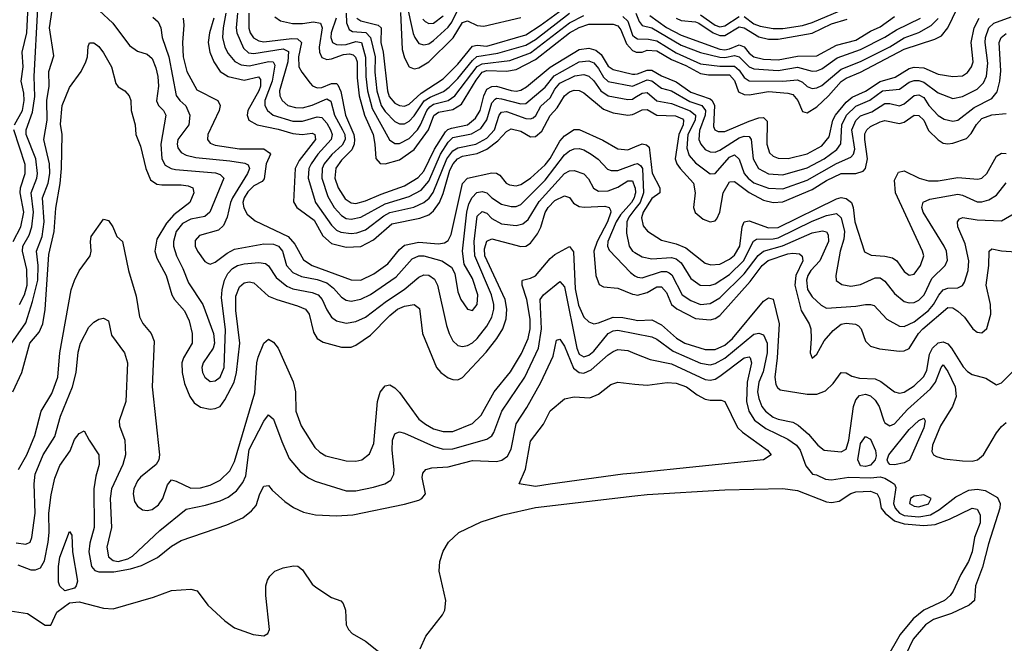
# Model space of a CAD drawing. Header units: inches. Extents: x 501365 to 657855, y 482276 to 547543.
# Tile 309 of 656: x 597465 to 601522, y 496473 to 499044. Entities that reach past the tile are written whole.
import ezdxf

# ---------------------------------------------------------------- set-up
doc = ezdxf.new("R2010")
doc.units = ezdxf.units.IN
doc.header["$MEASUREMENT"] = 0
doc.layers.add('A5499', color=7, linetype='Continuous')
doc.layers.add('A6409', color=7, linetype='Continuous')

msp = doc.modelspace()

# ---------------------------------------------------------------- linework, layer by layer
at = {"layer": 'A5499', "color": 5}
for points, elevation in [([(597443.7, 498610), (597475.9, 498670), (597482.6, 498710), (597481.3, 498741.3), (597470.2, 498790), (597478.7, 498850), (597474.9, 498910), (597493.8, 498990), (597501.1, 499130), (597496.4, 499196.4), (597484.7, 499244.7), (597448.5, 499330)], 2180), ([(597735.6, 499135.6), (597848.6, 499030), (597917, 498937), (597950, 498913.5), (597990, 498902), (598010, 498884.2), (598026, 498846), (598034.4, 498810), (598036.3, 498770), (598028.7, 498708.7), (598036.4, 498690), (598057.7, 498670), (598066.9, 498650), (598046.4, 498530), (598050.7, 498470.7), (598064.2, 498444.2), (598088.1, 498430), (598106.4, 498426.4), (598272.1, 498412.1), (598290, 498406.3), (598305.9, 498390), (598248.6, 498250), (598227.3, 498232.7), (598170, 498221.3), (598136.1, 498203.9), (598108.8, 498170), (598098.5, 498130), (598098, 498110), (598110.7, 498070.7), (598137.5, 498017.5), (598159.6, 497959.7), (598219.3, 497870), (598263, 497750), (598267.6, 497710), (598262.5, 497690), (598220.8, 497630), (598215, 497610), (598217.8, 497590), (598227.1, 497570), (598250, 497552.4), (598270, 497555.5), (598290, 497570.2), (598307.3, 497610), (598312.8, 497767.2), (598296.8, 497896.8), (598298.8, 497930), (598308, 497970), (598322.1, 497997.9), (598341.5, 498018.5), (598362, 498030), (598390, 498037), (598450, 498042.8), (598478.1, 498038.1), (598490, 498029.3), (598521.5, 497981.5), (598565.6, 497945.6), (598590, 497934.1), (598670, 497919.7), (598694, 497910), (598711, 497891), (598730, 497847.6), (598750, 497818), (598770, 497803.1), (598810, 497793.1), (598850, 497799.6), (598890, 497817.9), (598976.2, 497883.8), (599048.4, 497931.6), (599110, 497982.9), (599130, 497991.5), (599150, 497990.6), (599174.2, 497974.2), (599186.2, 497950), (599222.9, 497782.9), (599233.8, 497750), (599250, 497720.2), (599270, 497701.4), (599290, 497696.8), (599310, 497700.9), (599330, 497712.2), (599350.2, 497729.8), (599390, 497780.4), (599410, 497817.4), (599418.6, 497850), (599419.1, 497870), (599409.5, 497910), (599340.1, 498070), (599337.7, 498130), (599350, 498234.3), (599370, 498253.6), (599390, 498246.1), (599410, 498224.8), (599450, 498202.1), (599510, 498195.3), (599538.1, 498201.9), (599559.9, 498220.1), (599605.6, 498294.4), (599710, 498409.7), (599730, 498420.5), (599750, 498422.4), (599790, 498408.9), (599808.3, 498388.3), (599829.1, 498349.1), (599850, 498336.9), (599890, 498338.5), (599930, 498352.9), (599970, 498379.4), (599990, 498378.9), (600000, 498351.6)], 2140), ([(597430, 497708.1), (597490, 497794.6), (597517.7, 497882.3), (597538.9, 497970), (597541.2, 498030), (597534.3, 498090), (597557.8, 498150), (597565.4, 498210), (597558.9, 498310), (597582.3, 498370), (597589, 498410), (597586.9, 498450), (597563.5, 498550), (597578.3, 498630), (597576.3, 498710), (597585.7, 498770), (597584.7, 498830), (597604.6, 498895.4), (597587.2, 499010), (597602.7, 499110)], 2140), ([(597464.2, 497870), (597484.5, 497910), (597494.8, 497950), (597493.7, 498013.8), (597476.2, 498090), (597477.2, 498110), (597503.8, 498156.2), (597514.8, 498190), (597521.5, 498250), (597512, 498330), (597534.9, 498390), (597537.8, 498410), (597530.9, 498470), (597491.8, 498570), (597491.4, 498590), (597516.8, 498663.2), (597527.5, 498727.5), (597524.7, 498810), (597539.7, 499090)], 2160), ([(598853.9, 499050), (598870, 499038.4), (598941.6, 499021.6), (598953.8, 499010), (598952.7, 498950), (598961.9, 498910), (598980.5, 498750), (598987, 498727), (599010, 498699), (599030, 498689.7), (599050, 498688), (599070, 498696.2), (599118.8, 498741.2), (599210, 498800.1), (599270, 498860.1), (599330, 498935), (599350, 498938.2), (599390, 498934.8), (599550, 498981), (599610, 499019.5), (599730, 499108.2)], 2380), ([(599056.9, 499116.9), (599086.2, 498986.2), (599092.2, 498970), (599110, 498946.3), (599130, 498939.6), (599150, 498944.5), (599170, 498957.9), (599230, 499013.1), (599245.9, 499034.1), (599270, 499084.6)], 2440), ([(598013.5, 499053.5), (598034.9, 499034.9), (598045.8, 499010), (598051.8, 498970), (598079.3, 498890), (598110, 498731.7), (598124.8, 498710), (598149.2, 498689.2), (598165.8, 498650), (598161, 498610), (598116.9, 498550), (598113.3, 498530), (598116, 498516), (598130, 498495.8), (598150, 498485.5), (598190, 498475.9), (598330, 498462.1), (598392.6, 498452.6), (598405.8, 498445.8), (598410.9, 498430), (598403.1, 498410), (598342.1, 498310), (598333.1, 498290), (598319.1, 498230), (598304.2, 498195.8), (598283.2, 498176.8), (598205.5, 498154.5), (598187.1, 498132.9), (598187.8, 498110), (598197.2, 498090), (598227.2, 498047.2), (598239.8, 498039.8), (598250, 498036.1), (598270, 498044.5), (598318.9, 498081.1), (598350, 498098.5), (598470, 498120.3), (598510, 498118.2), (598531.1, 498110), (598547.6, 498090), (598564.5, 498030), (598590, 498001.8), (598625.6, 497985.6), (598690, 497973.4), (598730, 497958.8), (598757.4, 497937.4), (598790, 497900.6), (598810, 497888.3), (598830, 497884.2), (598870, 497891.3), (598910, 497911.2), (599015.8, 497984.2), (599081.9, 498058.1), (599109.7, 498070.3), (599130, 498070.4), (599203.5, 498050), (599243.7, 498023.7), (599257.6, 497997.6), (599270, 497922.4), (599282.7, 497890), (599310, 497851.2), (599330, 497845.4), (599350.3, 497869.7), (599353.1, 497910), (599330, 497976.8), (599296.5, 498036.5), (599289.9, 498089.9), (599306.7, 498250), (599315.8, 498284.2), (599329.1, 498310.9), (599348.7, 498331.3), (599370, 498335.7), (599390, 498330.1), (599410, 498309.2), (599450, 498283.1), (599490, 498274.2), (599510, 498274.1), (599530, 498282.2), (599630, 498382), (599710, 498486.3), (599730, 498502.6), (599750, 498511.3), (599770, 498512.7), (599790, 498507.2), (599819.8, 498490), (599848.2, 498468.2), (599887.2, 498427.2), (599901.5, 498421.5), (599930, 498421.9), (600000, 498447.6)], 2160), ([(598137.7, 499050), (598141, 499021), (598136, 498950), (598137.8, 498890), (598152.8, 498830), (598194.6, 498754.6), (598280.7, 498710), (598291.2, 498690), (598286.8, 498670), (598240.2, 498570), (598239.1, 498550), (598250, 498535), (598270, 498526.3), (598370, 498511.3), (598470, 498511.1), (598494.4, 498494.4), (598498, 498490), (598480.9, 498450), (598472.2, 498387.8), (598463.5, 498376.5), (598430, 498358.5), (598405.3, 498334.7), (598389.5, 498309.5), (598384.6, 498290), (598387.7, 498267.7), (598402.2, 498242.2), (598435.1, 498215.2), (598570.6, 498150), (598598.4, 498118.4), (598633.5, 498053.5), (598670.1, 498030), (598830, 497971), (598870, 497969.7), (598924.1, 497995.9), (598982.2, 498037.8), (599030, 498096.8), (599050, 498114.6), (599110, 498127), (599190, 498120.1), (599215.5, 498124.5), (599230, 498134), (599242.2, 498157.8), (599290, 498368.7), (599309.9, 498390), (599410, 498412.6), (599430, 498410.9), (599442.8, 498402.8), (599469.5, 498369.4), (599482.4, 498362.4), (599510, 498358.7), (599530, 498364.5), (599570, 498390.1), (599630, 498445.6), (599650, 498471.6), (599690, 498542.5), (599710, 498565), (599750, 498590.6), (599770, 498591), (599867.6, 498547.6), (599930, 498511.1), (599970, 498507.2), (600000, 498519.5)], 2180), ([(598264.8, 499050), (598246.9, 498990), (598240.9, 498950), (598247.5, 498910), (598264.1, 498870), (598290.5, 498830), (598323.2, 498810), (598390, 498794.8), (598448.2, 498808.2), (598457.4, 498797.4), (598457.5, 498770), (598450, 498750.5), (598404.1, 498670), (598401.9, 498650), (598408.6, 498630), (598443.6, 498610), (598530, 498592.2), (598590, 498574.4), (598628.9, 498571.1), (598670, 498575.5), (598681.3, 498570), (598684.2, 498550), (598616.4, 498463.6), (598600.2, 498430), (598593.4, 498293.4), (598607.1, 498270), (598677.9, 498217.9), (598713.2, 498153.2), (598750, 498121.6), (598810, 498105.6), (598870.7, 498109.3), (598923.1, 498136.9), (598998.3, 498201.7), (599113.7, 498226.3), (599150, 498239.9), (599170, 498255.9), (599193.9, 498290), (599210, 498327.3), (599237, 498423), (599250.8, 498449.2), (599269.1, 498470.9), (599290, 498481.6), (599350, 498492.1), (599389.9, 498510), (599435.4, 498544.5), (599470, 498582.7), (599490, 498593.6), (599530, 498583.7), (599570, 498561.3), (599590, 498562.2), (599615.8, 498584.2), (599650, 498648.3), (599679.3, 498680.7), (599710, 498729.7), (599730, 498746.1), (599750, 498753.4), (599770, 498752.3), (599790, 498742.2), (599870, 498674.8), (599910, 498659.4), (599970.5, 498650.5), (599990, 498652.4), (600000, 498657.2)], 2220), ([(598314.1, 499070), (598302.5, 499010), (598300.7, 498970), (598310, 498930.2), (598323.9, 498903.9), (598351, 498871), (598377.3, 498857.3), (598410, 498853.7), (598491.3, 498871.3), (598509.6, 498869.6), (598516, 498856), (598504.5, 498790), (598474.9, 498710), (598474.9, 498690), (598485.8, 498670), (598509.6, 498649.6), (598590, 498626.1), (598630, 498625.7), (598690, 498643.6), (598710, 498640.1), (598730, 498617.9), (598745.9, 498590), (598752.3, 498570), (598747.7, 498550), (598693.4, 498490), (598665, 498450), (598655.6, 498430), (598653, 498390), (598683, 498290), (598750, 498196.8), (598770, 498176.6), (598787.8, 498167.8), (598830, 498162.3), (598854.4, 498165.6), (598890, 498178.2), (598965, 498235), (598990, 498248.5), (599089.2, 498270.8), (599130, 498290.3), (599151.3, 498308.7), (599168.4, 498331.6), (599224.1, 498470), (599250, 498503.8), (599270, 498516.2), (599344.7, 498530), (599390, 498555.7), (599420.8, 498590), (599439.9, 498650), (599450, 498662.1), (599470, 498665.1), (599550, 498636.8), (599570, 498634.8), (599580.2, 498639.8), (599591.4, 498648.6), (599612.4, 498687.6), (599650, 498721.1), (599670, 498756.9), (599690, 498781.5), (599752.6, 498812.6), (599790, 498817.5), (599810, 498811.2), (599830, 498791.5), (599859.4, 498750), (599890, 498729.4), (599970, 498715.2), (599990, 498716.4), (600000, 498722.5)], 2240), ([(598361.7, 499070), (598356.6, 499010), (598359.5, 498990), (598386.4, 498926.5), (598407.7, 498907.7), (598430, 498903.9), (598550, 498923), (598572.6, 498912.6), (598570, 498870), (598535.2, 498750), (598536.3, 498730), (598545.7, 498710), (598570, 498690.1), (598601.2, 498681.2), (598630, 498679.9), (598670, 498691.1), (598730, 498718), (598747.4, 498707.4), (598761.9, 498650), (598795.4, 498590), (598803.9, 498570), (598805.3, 498550), (598793.8, 498526.2), (598751.3, 498488.7), (598719.5, 498450), (598710.9, 498430), (598710.3, 498390), (598734.9, 498314.9), (598760.2, 498270), (598790, 498236.1), (598810, 498224.8), (598830, 498221.6), (598870, 498229.2), (598970, 498284.4), (599070, 498314.5), (599118.8, 498341.2), (599150, 498378.1), (599199, 498490), (599230, 498539.2), (599250, 498558.7), (599326.7, 498573.3), (599365.2, 498594.8), (599389.2, 498630.8), (599410, 498700.7), (599424.2, 498715.8), (599430, 498719.7), (599450, 498717.6), (599530, 498696.7), (599550, 498698.4), (599630, 498766.1), (599667.6, 498812.4), (599770, 498870), (599810, 498873.6), (599830, 498865.5), (599850, 498843.2), (599870, 498807.3), (599890, 498788.6), (599990, 498770.3), (600000, 498774.5)], 2260), ([(598408.8, 499070), (598408.7, 499008.7), (598413.8, 498990), (598428.5, 498968.5), (598450, 498956), (598470, 498952.8), (598586.4, 498966.4), (598610, 498964.5), (598625.3, 498950), (598613.5, 498890), (598615.1, 498850), (598627, 498827), (598661.7, 498781.7), (598671.4, 498771.4), (598690, 498762.6), (598710, 498764.9), (598750, 498781), (598770, 498781.1), (598775.9, 498775.9), (598787.7, 498747.7), (598807.5, 498650), (598841.7, 498570), (598844.9, 498550), (598842.9, 498530), (598832.6, 498507.4), (598790, 498465.4), (598767.6, 498432.4), (598763.3, 498390), (598776.3, 498350), (598805.9, 498305.9), (598830, 498289), (598850, 498286.2), (598890, 498296.6), (598954.8, 498325.2), (599050, 498358.7), (599107, 498393), (599130, 498419), (599173.8, 498510), (599218.7, 498581.3), (599228.8, 498591.3), (599243.6, 498596.4), (599310, 498610.5), (599342.6, 498637.4), (599361.5, 498670), (599377.5, 498730), (599390, 498757.4), (599410, 498769), (599430, 498769.7), (599490, 498751.5), (599510, 498749.4), (599530, 498753.3), (599553.2, 498766.8), (599650, 498847.8), (599770, 498920.7), (599810, 498927), (599838.1, 498918.1), (599860.4, 498900.4), (599890, 498852.4), (599910, 498837.8), (599990, 498819), (600000, 498819.8)], 2280), ([(598516.2, 499056.2), (598539.7, 499039.7), (598588.7, 499028.7), (598630, 499028.6), (598675.3, 499035.3), (598704.1, 499030), (598711.6, 499010), (598698.1, 498930), (598699.8, 498910), (598710, 498887.8), (598730, 498879.9), (598750, 498882.6), (598799.6, 498900.4), (598823.6, 498903.6), (598838.6, 498898.6), (598848.8, 498888.8), (598855.9, 498870), (598855.4, 498804.6), (598863.6, 498730), (598885.5, 498650), (598920.7, 498570), (598928.6, 498530), (598931.6, 498471.6), (598950, 498450.9), (598970, 498449.3), (599030, 498466.2), (599090, 498508.1), (599149.1, 498590), (599170.5, 498649.5), (599190, 498662), (599250, 498673), (599285.1, 498694.9), (599345.2, 498794.8), (599370, 498827.1), (599390, 498833.7), (599470, 498832), (599510, 498838.5), (599590, 498879.1), (599730, 498990.2), (599770, 499012.1), (599810, 499024.7), (599910, 499025.9), (599930, 499018.1), (599941.7, 499001.7), (599964.5, 498944.5), (599990, 498917.4), (600000, 498912.6)], 2320), ([(598768.2, 499050), (598748.4, 498990), (598746.3, 498970), (598753.3, 498950), (598770, 498941.9), (598790, 498939.8), (598810, 498941.3), (598850, 498954.3), (598873.3, 498950), (598889.5, 498889.5), (598890.6, 498810), (598897.2, 498750), (598917.1, 498677.1), (598988.3, 498548.3), (599010, 498533.6), (599030, 498533.4), (599070, 498554.2), (599103.3, 498590), (599116.6, 498610), (599142.3, 498670), (599155.2, 498684.8), (599170, 498694.9), (599230, 498710.5), (599258.2, 498730), (599350, 498850.2), (599370, 498861.7), (599484, 498876), (599570, 498907), (599730, 499031.2), (599790, 499061)], 2340), ([(598809.6, 499070.4), (598811.1, 499031.1), (598822.7, 499002.7), (598835.6, 498995.6), (598891.6, 498991.6), (598910, 498970), (598929, 498891), (598928, 498828), (598936.8, 498750), (598954.3, 498690), (598970, 498665.3), (599010, 498624.4), (599030, 498614.5), (599050, 498615), (599070, 498625.3), (599090, 498646.9), (599131.3, 498708.7), (599155.5, 498724.5), (599211.7, 498748.3), (599234.8, 498765.2), (599270, 498801.3), (599330, 498876.1), (599348.5, 498891.5), (599434.3, 498905.7), (599550, 498938.6), (599590, 498962.6), (599730, 499070.4)], 2360), ([(599033.2, 499073.2), (599041.2, 498921.2), (599050, 498887.2), (599070.1, 498850.1), (599090, 498841.3), (599110, 498845.5), (599150, 498870.1), (599251.3, 498968.7), (599290, 499031.9), (599310, 499038.9), (599350, 499020), (599377.4, 499017.4), (599530, 499052.9)], 2420), ([(599126, 499046), (599135.8, 499035.8), (599150, 499028), (599170, 499030.1), (599210, 499059)], 2460), ([(599950, 499057.4), (599970, 499037.9), (599990, 498980.1), (600000, 498972.1)], 2340), ([(597436.6, 497510), (597473.7, 497590), (597505.7, 497710), (597544.4, 497755.6), (597560, 497790), (597569.6, 497849.7), (597584.1, 498075.9), (597606, 498170), (597612.9, 498267.1), (597631, 498369), (597636.8, 498430), (597639.7, 498570), (597633.1, 498613.1), (597639.1, 498690), (597670, 498764.9), (597717.6, 498830), (597737.6, 498870), (597744.2, 498890), (597746.7, 498933.3), (597751.7, 498948.3), (597770, 498947.7), (597790, 498933.1), (597810, 498907.5), (597842.8, 498850), (597860.4, 498780.4), (597870, 498766.9), (597897.6, 498750), (597916.1, 498730), (597922.2, 498710), (597923.8, 498670), (597940.2, 498610), (597943.8, 498570), (597962, 498522), (597983.8, 498430), (598004.2, 498384.2), (598030, 498366), (598050, 498362.4), (598130, 498363.4), (598158.6, 498358.6), (598177.7, 498350), (598182.5, 498330), (598165.5, 498290), (598100.2, 498239.8), (598070, 498205.2), (598030, 498139.1), (598021.3, 498090), (598030, 498061), (598068.6, 497990), (598091, 497910), (598102.6, 497890), (598143.6, 497843.6), (598162.7, 497802.7), (598175.6, 497750), (598175.5, 497710), (598139.3, 497650), (598132.7, 497630), (598134.3, 497590), (598144.3, 497544.3), (598165.1, 497490), (598184, 497464), (598210, 497446.8), (598250, 497438.4), (598270, 497440.8), (598290.2, 497449.8), (598310, 497476.3), (598348.6, 497550), (598358, 497590), (598371.3, 497710), (598355.3, 497844.7), (598355.8, 497904.2), (598370, 497943.2), (598390, 497958.8), (598410, 497963.4), (598430, 497959), (598490, 497904.2), (598523.6, 497890), (598610, 497864.9), (598641.7, 497850), (598657.2, 497830), (598675.4, 497755.4), (598690, 497729.4), (598714.8, 497714.8), (598790, 497694.2), (598830, 497693.5), (598850, 497701.5), (598910, 497743), (598990, 497824.4), (599021.6, 497850), (599050, 497863.1), (599090.4, 497870), (599112.7, 497852.7), (599124.2, 497750), (599182, 497610), (599200.1, 497590), (599230, 497567.9), (599250, 497560.4), (599270, 497559.3), (599290, 497568.3), (599386.6, 497673.4), (599430.7, 497730), (599455.7, 497770), (599469.7, 497810.3), (599472.3, 497850), (599465, 497890), (599381.7, 498070), (599380.3, 498099.7), (599389, 498131), (599410, 498139.9), (599530, 498109.1), (599550, 498110.9), (599570, 498122.9), (599598.9, 498161.1), (599611.7, 498188.3), (599630, 498249.4), (599642.2, 498270), (599670, 498297.9), (599710, 498317.2), (599730, 498310.9), (599747.3, 498287.3), (599770, 498273.5), (599790.4, 498270.4), (599875.2, 498275.2), (599894.2, 498270), (599899, 498259), (599900.1, 498250), (599887, 498210), (599843.7, 498130), (599830.8, 498090), (599838.3, 497990), (599852.5, 497952.5), (599870, 497942.2), (599930, 497936.9), (599990, 497912.1), (600000, 497910.4)], 2120), ([(597437.9, 498130), (597469, 498190), (597481, 498250), (597466.4, 498330), (597468.2, 498350), (597487.2, 498410), (597487.5, 498447.5), (597440.5, 498590)], 2180), ([(600000, 498321.7), (599997.2, 498310), (599986.3, 498290), (599940.3, 498239.7), (599923.1, 498210), (599888.2, 498130), (599886.7, 498110), (599893.6, 498093.6), (599981.1, 498001.1), (600000, 497988.6)], 2140), ([(600000, 498262.5), (599974.8, 498230), (599967, 498210), (599964.5, 498164.5), (599975.8, 498110), (599990, 498089.6), (600000, 498083.9)], 2160), ([(597459.7, 497190), (597494.3, 497250), (597526.5, 497330), (597552.9, 497430), (597596.5, 497503.5), (597621.9, 497570), (597629.9, 497670), (597676.9, 497930), (597690, 497969), (597710, 498008.2), (597755.4, 498070), (597759.7, 498090), (597756.4, 498130), (597759.7, 498150), (597810, 498221.6), (597830, 498215.8), (597847.8, 498190), (597865.4, 498150), (597888.8, 498128.8), (597912.8, 498010), (597944.7, 497904.7), (597958.8, 497818.8), (597971.8, 497791.8), (598006.9, 497750), (598019.1, 497719.1), (598010.5, 497530), (598040.1, 497250), (598037.4, 497230), (598027.6, 497210), (597962.2, 497157.8), (597950, 497142.4), (597935, 497110), (597931.5, 497090), (597937.8, 497057.8), (597950, 497038), (597970, 497023), (597990, 497020.4), (598010, 497024.3), (598036.1, 497043.9), (598054.3, 497070), (598074.1, 497125.9), (598090, 497147.1), (598110, 497141.9), (598170, 497113.2), (598210, 497113.8), (598250, 497125.7), (598290, 497145.2), (598330, 497183.9), (598350, 497223.2), (598433.7, 497506.3), (598441.9, 497630), (598447.2, 497652.8), (598470, 497710.4), (598490, 497726.2), (598510, 497714), (598530, 497689.2), (598591.4, 497551.4), (598600.5, 497510), (598602.8, 497430), (598624.8, 497370), (598681, 497281), (598701.2, 497261.1), (598726.5, 497246.5), (598810, 497226), (598850, 497223.9), (598874, 497230), (598906, 497254), (598923.5, 497296.5), (598938.8, 497470), (598950, 497509), (598970, 497535), (598990, 497538.4), (599010, 497526.7), (599030, 497506.8), (599110, 497397.5), (599136.4, 497376.4), (599170, 497357.7), (599210, 497345.6), (599250, 497346.7), (599330, 497379.2), (599366.7, 497413.3), (599420.1, 497510), (599487.3, 497592.7), (599532.6, 497667.4), (599559.8, 497730), (599568.7, 497770), (599567.8, 497810), (599554.8, 497890), (599534.9, 497950), (599534.6, 497965.4), (599537.2, 497970), (599570, 497977.9), (599590, 497988), (599650, 498059.1), (599670, 498076.4), (599730, 498109.4), (599746.8, 498086.8), (599753.8, 497933.8), (599767, 497867), (599790, 497817.6), (599810, 497797.9), (599830, 497790.1), (599850, 497793.7), (599910, 497817.4), (599950, 497816.1), (600000, 497806.4)], 2080), ([(597450, 496887.4), (597490, 496882.1), (597507.2, 496890), (597514.6, 496910), (597528.6, 497010), (597524.2, 497130), (597528.4, 497170), (597560.6, 497250), (597610, 497325.4), (597632.5, 497410), (597681.5, 497530), (597697.8, 497590), (597706.1, 497673.9), (597715.5, 497710), (597750, 497776.5), (597770, 497797), (597790, 497808.7), (597810, 497813.4), (597830, 497803), (597843, 497743), (597896.5, 497670), (597909.1, 497629.1), (597902, 497470), (597875, 497390), (597875.9, 497370), (597898.3, 497310), (597901.2, 497250), (597890.1, 497210), (597842.9, 497110), (597837.7, 497070), (597842.5, 496950), (597824.2, 496870), (597830, 496829.4), (597850, 496814), (597870, 496810.9), (597910, 496821.6), (597930, 496832.8), (598041.5, 496938.5), (598150, 497026.6), (598230, 497042.2), (598290, 497060.6), (598324.2, 497075.8), (598357.8, 497102.2), (598384.6, 497135.4), (598396.8, 497163.1), (598410, 497272.1), (598470, 497389), (598490, 497414.9), (598510, 497397.6), (598544.4, 497304.4), (598575.5, 497235.5), (598621, 497181), (598654.9, 497154.9), (598681.7, 497141.7), (598810, 497101.7), (598850, 497101.6), (598922.9, 497117.2), (598969.4, 497130.6), (598994.3, 497145.7), (599005.9, 497170), (599007.3, 497190), (598999.5, 497270), (599001.1, 497310), (599010, 497336), (599018.9, 497341.1), (599030, 497344.7), (599050, 497339.8), (599170, 497285.3), (599210, 497272.9), (599250, 497274.9), (599390, 497314), (599410, 497328.7), (599418.2, 497341.8), (599452, 497430), (599546.7, 497570), (599602.4, 497690), (599615.1, 497770), (599610, 497890.3), (599622.5, 497910), (599690, 497965.2), (599710, 497942.6), (599760.4, 497690), (599770, 497665.2), (599790, 497653.6), (599810, 497661.2), (599830, 497676.9), (599890, 497750.1), (599910, 497760.7), (599930, 497763.6), (600000, 497750.2)], 2060), ([(597456.4, 496796.4), (597510, 496776.6), (597530, 496775.4), (597550, 496784.2), (597566.7, 496813.3), (597582.2, 496890), (597586.4, 496930), (597584.9, 497010), (597594.2, 497085.8), (597610, 497154.4), (597630, 497206), (597673.1, 497266.9), (597690, 497312.7), (597710, 497338.5), (597730, 497348.4), (597750.2, 497310), (597791.3, 497250), (597792, 497210), (597777.9, 497162.1), (597769.7, 497110.3), (597772.1, 496950), (597754.2, 496885.8), (597749.5, 496850), (597759.9, 496790), (597773.7, 496773.7), (597790, 496767.3), (597852.8, 496767.2), (597920.5, 496779.5), (597966.2, 496793.8), (598033.1, 496826.9), (598090, 496873.1), (598130, 496896.6), (598318.7, 496961.3), (598383.6, 496990), (598420.4, 497019.6), (598438.4, 497041.6), (598454.6, 497090), (598470, 497120.3), (598490, 497123.7), (598504.6, 497104.6), (598557.2, 497057.2), (598592.9, 497032.9), (598634.1, 497014.1), (598683.4, 497003.4), (598770, 496998.5), (598837.3, 497002.7), (599050, 497046.1), (599110, 497063.9), (599122.2, 497070), (599137.5, 497090), (599123.5, 497156.5), (599125.4, 497174.6), (599137.6, 497190), (599163.5, 497196.5), (599230, 497200.3), (599330, 497226.3), (599430, 497223.1), (599451.9, 497228.1), (599475.4, 497244.6), (599490, 497273.4), (599510, 497377.2), (599554.6, 497445.4), (599611.6, 497548.4), (599662.7, 497657.3), (599676.6, 497723.4), (599690, 497727.1), (599710, 497698.1), (599746.9, 497606.9), (599770, 497590.1), (599790, 497587), (599820.2, 497599.8), (599890, 497661.7), (599910, 497676.6), (599930, 497684.4), (599970, 497680.3), (600000, 497668.4)], 2040), ([(600000, 497175), (599949.9, 497169.9), (599650, 497129.4), (599590, 497119.5), (599522.7, 497130), (599548.4, 497191.6), (599570, 497306.5), (599622.9, 497377.1), (599650, 497431.1), (599710, 497481.3), (599750, 497488.7), (599814.7, 497485.3), (599850, 497500.8), (599900, 497540), (599930, 497549.1), (600000, 497542)], 2020), ([(599115.5, 496450), (599137.8, 496502.3), (599206.3, 496590), (599216.7, 496610), (599221.1, 496650), (599193.6, 496770), (599195.4, 496810), (599210, 496852.4), (599231.1, 496890), (599273.7, 496930), (599366.1, 496973.9), (599456.8, 497003.2), (599590, 497033.3), (600000, 497080.6)], 2020), ([(597406.8, 496610), (597496.4, 496596.4), (597570, 496547.7), (597592.6, 496547.4), (597618.1, 496601.9), (597670, 496639.8), (597710, 496643.6), (597810, 496618.4), (597850, 496615.2), (598016.3, 496663.6), (598090, 496690.2), (598170, 496696.9), (598195.5, 496690), (598240.4, 496630), (598310, 496566), (598350, 496536.4), (598426, 496510), (598470, 496503.6), (598487, 496513), (598494.2, 496530), (598478.3, 496670), (598479.5, 496710), (598486.2, 496733.8), (598495.5, 496750), (598516.4, 496770), (598550, 496784.5), (598592.6, 496792.6), (598610.7, 496790.7), (598630, 496776.5), (598670, 496717.6), (598684.5, 496704.4), (598750, 496662.3), (598787.6, 496647.6), (598797.3, 496637.3), (598807.4, 496610), (598810.3, 496550), (598819.5, 496530), (598834, 496514), (598890, 496482), (599030, 496370.2)], 2020)]:
    msp.add_lwpolyline(points, dxfattribs=dict(at, elevation=elevation))
at = {"layer": 'A5499', "color": 5, "elevation": 2020}
msp.add_lwpolyline([(597650, 496689.8), (597629.3, 496709.3), (597625.1, 496725.1), (597625.1, 496790), (597630, 496828.8), (597670, 496934), (597679.6, 496919.6), (597682.1, 496850), (597702.7, 496730), (597697.6, 496710), (597690, 496701.1)], close=True, dxfattribs=at)
at = {"layer": 'A6409', "color": 5}
for points, elevation in [([(600000, 498912.6), (600005.3, 498910), (600030, 498910.3), (600050, 498918.5), (600090, 498914.8), (600150, 498880.2), (600210, 498855), (600270, 498821.7), (600303.4, 498816.6), (600390, 498816.2), (600410, 498793.8), (600426.9, 498746.9), (600450, 498734.8), (600470, 498733.7), (600550, 498747.5), (600630, 498740.6), (600650, 498734.9), (600671.3, 498710), (600690, 498665.4), (600710, 498659.2), (600750, 498684.5), (600797.7, 498730), (600850, 498789), (600870, 498803.2), (600930, 498827.4), (601110, 498922.2), (601236.4, 498963.6), (601263, 498977), (601290, 499010), (601327.8, 499090)], 2320), ([(600450, 499056.3), (600490, 499027.2), (600516.6, 499016.6), (600570, 499006.9), (600610, 499008.1), (600690, 499020.4), (600730, 499032.2), (600870, 499091.7)], 2440), ([(600000, 498774.5), (600050, 498795.7), (600070, 498792.1), (600110, 498760.9), (600150, 498750.6), (600226.1, 498706.1), (600276.1, 498690), (600291.2, 498670), (600289.1, 498650), (600266.4, 498586.4), (600263.3, 498550), (600271.1, 498531.1), (600290, 498508.7), (600310, 498498.8), (600330, 498497.8), (600350, 498505.6), (600430, 498556.3), (600450, 498563.5), (600470, 498562.5), (600479.5, 498550), (600487.5, 498470), (600509.2, 498430), (600550, 498408.8), (600610, 498404.9), (600710, 498433.3), (600779.3, 498470), (600831.6, 498508.4), (600848.3, 498531.7), (600851.9, 498610), (600872.2, 498650), (600910, 498687.5), (600968.6, 498711.4), (601020.7, 498750), (601090, 498757.3), (601130, 498785.6), (601150, 498793.2), (601170, 498792.8), (601190, 498786), (601250, 498742), (601310, 498718.5), (601350, 498726.5), (601410, 498757.9), (601436.4, 498783.6), (601449.2, 498810.9), (601454.8, 498865.2), (601442.9, 498950), (601444.6, 498970), (601458.1, 499010), (601478.5, 499030), (601550, 499055.1)], 2260), ([(600000, 498819.8), (600010, 498820.5), (600050, 498835.5), (600070, 498835.3), (600110, 498812.1), (600170, 498787.8), (600230, 498744.8), (600310, 498717.6), (600318.6, 498710), (600327.5, 498690), (600323.3, 498603.3), (600329.1, 498589.1), (600342.4, 498582.4), (600370, 498583.1), (600470, 498624.9), (600510, 498638.9), (600530, 498641.1), (600544.9, 498624.9), (600543.9, 498530), (600555, 498495), (600570, 498480.9), (600590, 498473.2), (600631.3, 498471.3), (600710, 498490.7), (600770, 498523.8), (600799.7, 498560.3), (600816, 498630), (600826.2, 498650), (600870, 498703.2), (600895.1, 498724.9), (600950, 498749.3), (601010, 498789.6), (601072.5, 498807.5), (601130, 498843.1), (601150, 498848.3), (601190, 498845), (601250, 498819.2), (601310, 498809.2), (601350, 498812.7), (601370, 498825.9), (601387.4, 498850), (601393.6, 498870), (601386.1, 498950), (601398.3, 499010), (601418.3, 499050)], 2280), ([(600000, 498972.1), (600010, 498964.2), (600055.9, 498964.1), (600090, 498956.8), (600170, 498907), (600270, 498861.9), (600350, 498852.8), (600410, 498852.8), (600430, 498835.9), (600450, 498805.8), (600470, 498791.9), (600610, 498789.8), (600670, 498795.9), (600690, 498786.4), (600710, 498768.6), (600730, 498760.7), (600750, 498762.5), (600770, 498772.1), (600850, 498840.3), (600930, 498871.3), (601050, 498932.2), (601110, 498968.8), (601170, 498991.1), (601220.8, 499019.2), (601250, 499048.3)], 2340), ([(600004.3, 499070), (600016.9, 499036.9), (600030, 499019.9), (600070, 499010.7), (600190, 498939.2), (600270, 498908.3), (600350, 498889.7), (600370, 498887.6), (600410, 498895.8), (600430, 498891), (600470, 498850.1), (600490, 498840.9), (600590, 498834.8), (600670, 498848.6), (600730, 498832.1), (600750, 498832.5), (600770, 498840.9), (600833.6, 498886.4), (600930, 498920.7), (601030, 498972.3), (601077.5, 499002.5), (601176.3, 499050)], 2360), ([(600061.1, 499061.1), (600130, 499011.5), (600190, 498980.5), (600350, 498922.3), (600370, 498919.7), (600390, 498923.9), (600430, 498940.6), (600450, 498932.2), (600470, 498906.3), (600490.5, 498890.5), (600530, 498880.8), (600590, 498878.3), (600670, 498892.8), (600750, 498895.3), (600830, 498939.1), (600910, 498958.7), (600970, 498996.2), (601010, 499014.6), (601070, 499056.8)], 2380), ([(600170, 499049.6), (600190, 499040.7), (600250, 499035), (600263.1, 499030), (600322.1, 498990), (600350, 498978.6), (600370, 498978.3), (600430, 499013.7), (600450, 499010.5), (600510, 498973.1), (600550, 498963.9), (600590, 498962.9), (600730, 498988), (600810, 499026.8), (600874, 499046)], 2420), ([(600270, 499063.3), (600330, 499021.3), (600350, 499014.5), (600370, 499019), (600430, 499057.3)], 2440), ([(600000, 498722.5), (600030, 498740.5), (600050, 498743.8), (600090, 498709.2), (600150, 498698.1), (600227.5, 498667.5), (600249.2, 498650), (600248.7, 498630), (600217.8, 498570), (600214.4, 498514.4), (600223.5, 498483.5), (600250, 498453.1), (600310, 498408.9), (600330, 498410.1), (600390, 498477), (600410, 498486.2), (600429.1, 498469.1), (600449.8, 498410), (600466.4, 498390), (600490, 498371.8), (600550, 498348.9), (600610, 498347), (600710, 498381.7), (600830, 498450.8), (600890, 498477.4), (600901.1, 498490), (600906.3, 498510), (600894, 498590), (600910, 498628.7), (600930, 498647.2), (600976, 498664), (601030, 498697.8), (601050, 498698.9), (601090, 498689), (601110, 498696.9), (601150, 498731), (601170, 498734.4), (601190, 498722.5), (601210.5, 498690), (601250, 498649.1), (601273.7, 498633.7), (601310, 498625.4), (601330, 498629.6), (601397.7, 498682.3), (601470, 498719.5), (601493.3, 498746.7), (601503.9, 498790), (601507.1, 498832.9), (601501.3, 498950), (601509, 498971), (601530, 498987.3)], 2240), ([(600000, 498657.2), (600030, 498671.6), (600050, 498672.9), (600090, 498650.7), (600167.3, 498647.3), (600195.4, 498635.4), (600200.6, 498630), (600198.2, 498610), (600181.2, 498570), (600165.8, 498470), (600172.3, 498450), (600186.2, 498430), (600240.7, 498370), (600248.3, 498330), (600241.2, 498270), (600248.7, 498248.7), (600281.3, 498221.3), (600310, 498211.2), (600330, 498214.6), (600337.3, 498222.7), (600349.6, 498250.4), (600363.6, 498330), (600390, 498376), (600410, 498376.7), (600470, 498331.4), (600530, 498299.8), (600570, 498289.8), (600610, 498293.3), (600730, 498344), (600790, 498381), (600850, 498409.8), (600910.5, 498409.5), (600940.1, 498419.9), (600950.7, 498430), (600958.8, 498470), (600946.7, 498550), (600947.4, 498572.6), (600955.5, 498590), (600970, 498603), (601010, 498622.3), (601030, 498628.1), (601090, 498615.6), (601110, 498621.7), (601150, 498650.1), (601170, 498649.2), (601190.7, 498630), (601210, 498587.5), (601250, 498548.3), (601270, 498534.8), (601290, 498532), (601310, 498535.4), (601365.6, 498554.4), (601385.9, 498574.1), (601407.6, 498612.4), (601430, 498636.7), (601470, 498651), (601530, 498657.5)], 2220), ([(600000, 498519.5), (600030, 498531.8), (600048.2, 498528.2), (600058.3, 498518.3), (600071.5, 498411.5), (600102.1, 498350), (600102.3, 498330), (600070, 498306.1), (600034.4, 498250), (600027.5, 498227.5), (600034.5, 498194.5), (600052.2, 498172.2), (600110, 498134.7), (600170, 498120.5), (600210, 498103.9), (600290, 498039.9), (600312.9, 498032.9), (600350, 498035.7), (600390, 498056.1), (600410, 498073.8), (600432.1, 498110), (600441.7, 498190), (600450, 498210.6), (600470, 498214.4), (600550, 498186), (600590, 498187.1), (600830, 498305.5), (600850, 498310.3), (600870, 498307.3), (600892.9, 498290), (600899.5, 498270), (600906.2, 498210), (600946.3, 498086.3), (600973.1, 498073.1), (601030, 498069.2), (601061.5, 498061.5), (601079, 498050), (601110, 498006.2), (601130, 497990.2), (601150, 497994.3), (601177.1, 498030), (601190.4, 498070), (601185.4, 498090), (601073.2, 498330), (601070, 498382), (601085.4, 498414.6), (601110, 498420.8), (601170.7, 498390.7), (601210, 498379.5), (601250, 498379.1), (601330, 498393.3), (601413.3, 498386.7), (601430, 498390.8), (601449.9, 498410.1), (601490, 498480.8), (601510, 498494.1), (601530, 498492.1)], 2180), ([(600000, 498447.6), (600010, 498451.3), (600022.7, 498442.7), (600030.8, 498430), (600035.3, 498330), (600021.3, 498290), (600000, 498262.5)], 2160), ([(600000, 498083.9), (600030, 498066.8), (600070, 498057.8), (600150, 498063.6), (600170, 498058), (600190, 498040.9), (600230, 497976.4), (600269.2, 497950), (600307.9, 497947.9), (600330, 497954.6), (600390, 497993.9), (600446.7, 498050), (600488.4, 498131.5), (600500.7, 498139.3), (600570, 498140), (600590, 498144.2), (600730, 498213.9), (600790, 498236), (600830, 498245.3), (600850, 498227.3), (600863.5, 498170), (600861.1, 498138.9), (600846.3, 498090), (600827.3, 497990), (600828.9, 497968.9), (600851.9, 497951.9), (600890, 497944.7), (600930, 497951.6), (600990, 497979.7), (601010, 497979.1), (601030, 497966.4), (601070, 497915.1), (601110, 497882.6), (601130, 497876.8), (601150, 497878.5), (601170, 497887.4), (601192.3, 497910), (601223.3, 497976.7), (601278.9, 498030), (601287.4, 498052.6), (601283.4, 498090), (601273.9, 498110), (601188.1, 498250), (601182.3, 498270), (601188.1, 498291.9), (601215.8, 498304.2), (601330, 498324.5), (601350, 498320.3), (601410, 498293.5), (601430, 498292.7), (601458.2, 498301.8), (601490, 498320.1), (601530, 498371)], 2160), ([(600000, 498351.6), (600000.6, 498350), (600002, 498330), (600000, 498321.7)], 2140), ([(600000, 497988.6), (600010, 497981.9), (600030, 497979.5), (600110, 498005.4), (600130, 498006.3), (600140.7, 498000.7), (600151.5, 497991.5), (600194.6, 497910), (600230, 497885.8), (600270, 497870.4), (600310, 497873.6), (600350, 497897.4), (600450, 497995.9), (600507.7, 498072.3), (600530, 498089), (600608, 498112), (600730, 498164.9), (600772.9, 498172.9), (600788.7, 498168.7), (600796.6, 498156.6), (600797, 498130), (600762.1, 498050), (600725.3, 498010), (600712.7, 497990), (600707.2, 497970), (600711.7, 497931.7), (600730, 497902), (600767.3, 497867.3), (600790, 497854.8), (600910, 497862.3), (600950, 497869.1), (600970.1, 497870.1), (600985.3, 497865.3), (601037.8, 497810), (601090, 497780.1), (601110, 497778.5), (601150, 497798.8), (601210, 497845), (601230.7, 497869.3), (601251.7, 497908.3), (601270, 497930.9), (601290, 497937.6), (601330, 497939), (601350, 497948.6), (601358.5, 497961.5), (601373.5, 498010), (601376.1, 498050), (601360.2, 498120.2), (601330.4, 498190), (601328.9, 498211.1), (601337, 498223), (601351.2, 498228.8), (601410, 498219), (601510, 498214.8), (601570, 498249.4)], 2140), ([(600000, 497910.4), (600010, 497908.6), (600050, 497919.5), (600090, 497943), (600110, 497943), (600130, 497919.2), (600150, 497869.3), (600172.5, 497852.5), (600250, 497811.6), (600310, 497806), (600330, 497811.5), (600350, 497823.9), (600475.1, 497964.9), (600524.6, 498030), (600549.5, 498050.5), (600630, 498078.1), (600650, 498081.2), (600678.1, 498078.1), (600689.6, 498069.6), (600691.4, 498050), (600662.4, 497990), (600658.9, 497950), (600685.4, 497845.4), (600718.1, 497790), (600725, 497770), (600726.8, 497730), (600721.8, 497670), (600730, 497648.9), (600750, 497665.5), (600780.3, 497719.7), (600816.8, 497763.2), (600850, 497789), (600870, 497793), (600908.8, 497788.8), (600921.7, 497781.7), (600932.2, 497770), (600950, 497719), (600970, 497697.5), (601007.4, 497687.4), (601090, 497677.2), (601110, 497678.8), (601130, 497688.3), (601169.1, 497750), (601186.7, 497770), (601290, 497857.4), (601310, 497856), (601330, 497842.6), (601357.4, 497817.4), (601392.8, 497770), (601410, 497755.9), (601430, 497752.8), (601450, 497770.3), (601465.9, 497830), (601465, 497870), (601447.2, 497950), (601458.7, 498030), (601459.8, 498090), (601470, 498099.8), (601510, 498090.7), (601570, 498086.4)], 2120), ([(600000, 497806.4), (600010, 497804.5), (600070, 497806.6), (600110, 497786.6), (600170.8, 497730.8), (600205.1, 497710), (600290, 497683.9), (600330, 497683.6), (600370, 497702.8), (600402.2, 497730), (600530, 497883.1), (600550, 497896.9), (600570, 497891.6), (600593.9, 497790), (600586.2, 497650), (600576.1, 497570), (600580.6, 497540.6), (600587.1, 497527.1), (600598.4, 497518.4), (600710, 497500), (600750, 497500), (600785.6, 497514.4), (600816.5, 497543.5), (600850, 497589.5), (600870, 497587.7), (600894.1, 497574.1), (600925.7, 497565.7), (600990, 497563.7), (601013, 497553), (601070, 497509.6), (601090, 497504.8), (601110, 497508.5), (601150, 497534), (601188.4, 497571.6), (601202.2, 497597.8), (601214.4, 497665.6), (601226.3, 497690), (601250, 497711.3), (601270, 497716.1), (601290, 497707), (601304.7, 497690), (601353, 497613.1), (601370, 497593.6), (601390, 497581.6), (601446.3, 497566.3), (601490, 497538.7), (601510, 497546.3), (601570, 497606.2)], 2080), ([(600000, 497750.2), (600070, 497736.8), (600090, 497727.4), (600157.7, 497677.7), (600270, 497627.4), (600310, 497621.5), (600330, 497626.3), (600370, 497649.2), (600490, 497747.3), (600510, 497751), (600530, 497744.8), (600544.6, 497710), (600545, 497670), (600528.3, 497591.7), (600510, 497549.8), (600505.3, 497510), (600510, 497482.7), (600522.9, 497450), (600538.5, 497430), (600570, 497405.4), (600590, 497397), (600650, 497385), (600671.9, 497371.9), (600715.8, 497335.8), (600753.7, 497290), (600780.3, 497270), (600850, 497262), (600870, 497274), (600880.9, 497310), (600901.1, 497450), (600910, 497476.5), (600924.8, 497495.2), (600950, 497500.4), (600970, 497493.2), (600990, 497475.9), (601006.2, 497450), (601025.1, 497390), (601030, 497382), (601050, 497369.5), (601070, 497378.5), (601123.5, 497436.5), (601218, 497522), (601237.9, 497550), (601261.5, 497610), (601270, 497620.7), (601290, 497594.2), (601318.9, 497530), (601323.4, 497490), (601309.1, 497450), (601259.4, 497370), (601225.5, 497290), (601223.8, 497263.8), (601230.1, 497250), (601242.6, 497242.6), (601273.8, 497233.8), (601350, 497225.3), (601390, 497224.6), (601411.1, 497228.9), (601436, 497250), (601490, 497340.5), (601510, 497367.2), (601530, 497383.2)], 2060), ([(600000, 497668.4), (600063.3, 497643.3), (600150, 497625.3), (600290, 497560.9), (600310, 497557.9), (600330, 497562.6), (600350, 497574.4), (600450, 497650.4), (600470, 497654.7), (600475.3, 497650), (600480.3, 497630), (600463.1, 497550), (600459.8, 497470), (600469.4, 497429.4), (600493, 497393), (600538.9, 497358.9), (600630, 497315.1), (600665.3, 497290), (600680.5, 497270), (600704.4, 497204.4), (600732, 497170), (600747.5, 497167.5), (600784.7, 497150), (600810, 497147), (600881.5, 497158.5), (600970, 497155.9), (601010, 497159.2), (601030, 497154.5), (601057.6, 497137.6), (601069.2, 497129.2), (601075.2, 497115.2), (601065.5, 497050), (601072.5, 497030), (601090, 497010), (601110, 497000.7), (601170, 496994.4), (601217.3, 497002.7), (601255.3, 497024.7), (601322.9, 497077.1), (601375.7, 497104.3), (601410, 497109), (601442.8, 497102.8), (601494.3, 497074.3), (601505.4, 497050), (601503.3, 497030), (601456.3, 496883.7), (601432.8, 496787.2), (601403.6, 496710), (601399, 496650), (601377.4, 496630), (601304.5, 496595.5), (601230, 496571.9), (601197.1, 496550), (601146, 496490), (601115.4, 496424.6)], 2040), ([(600000, 497542), (600050, 497537), (600132.2, 497547.8), (600170, 497545.1), (600212.9, 497530), (600256.8, 497496.8), (600290, 497479.8), (600310, 497475.4), (600355.6, 497475.6), (600370, 497470.3), (600422.9, 497362.9), (600443.3, 497343.3), (600546, 497270), (600560.9, 497250), (600530, 497229.1), (600000, 497175)], 2020), ([(600000, 497080.6), (600050, 497086.3), (600370, 497105.5), (600610, 497111.7), (600670, 497102.9), (600790, 497056.8), (600810, 497053.1), (600841.1, 497058.9), (600889.8, 497090.2), (600910, 497096.9), (600970, 497100.3), (600998, 497090), (601007.9, 497070), (601014.2, 497030), (601030.7, 497010), (601070, 496978.7), (601110, 496965), (601190, 496958.4), (601237.3, 496962.7), (601295.7, 496984.3), (601390, 497030.1), (601410, 497026.7), (601423.1, 497003.1), (601422.4, 496970), (601399.6, 496910), (601390, 496849.7), (601374.4, 496810), (601343.3, 496756.8), (601311.3, 496688.7), (601298.3, 496670), (601275.1, 496650), (601190, 496609.7), (601145.9, 496574.1), (601093.5, 496510), (601033.5, 496406.5)], 2020)]:
    msp.add_lwpolyline(points, dxfattribs=dict(at, elevation=elevation))
for points, elevation in [([(601070, 497209), (601050.7, 497210.7), (601041.9, 497221.9), (601039.3, 497230), (601045.6, 497250), (601130, 497354.9), (601170, 497391.6), (601190, 497400.8), (601196.1, 497390), (601190, 497361), (601131.7, 497228.3), (601110, 497216.7)], 2040), ([(600950, 497202), (600930, 497205.3), (600918.6, 497230), (600930, 497297.3), (600950, 497325.2), (600970, 497315.2), (600991.5, 497268.5), (600994.2, 497245.8), (600990.2, 497229.8), (600970, 497207.8)], 2040), ([(601190, 497084.9), (601150, 497079.9), (601135.5, 497070), (601131.6, 497050), (601150, 497038.2), (601170, 497035.9), (601210, 497047.7), (601220.2, 497070)], 2060)]:
    msp.add_lwpolyline(points, close=True, dxfattribs=dict(at, elevation=elevation))

doc.saveas('drawing.dxf')
